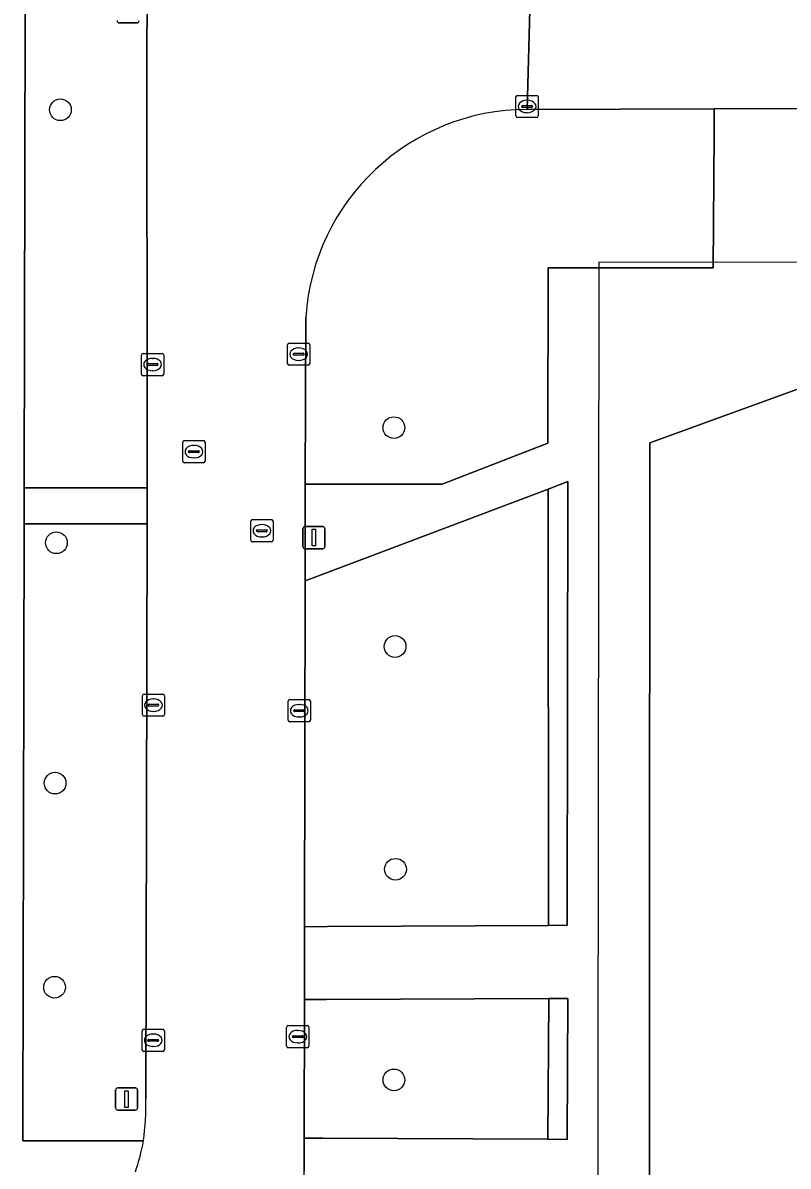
# Model space of a CAD drawing. Extents: x 161477 to 163040, y 383680 to 384871.
# Drawn here: x 162427.4 to 162461.8, y 384389 to 384440.4 of the extents above; entities that cross this region are included whole.
import ezdxf

# ---------------------------------------------------------------- set-up
doc = ezdxf.new("R2010")
doc.units = 0
for name, color, linetype in [('IMGEO_Berm_groen', 7, 'Continuous'), ('IMGEO_Boom', 7, 'Continuous'), ('IMGEO_Groenvoorziening', 7, 'Continuous'), ('IMGEO_Kolk', 7, 'Continuous'), ('IMGEO_Lichtmast', 7, 'Continuous'), ('IMGEO_Pand', 7, 'Continuous'), ('IMGEO_Pand_overbouw', 7, 'Continuous'), ('IMGEO_Rijbaan_lokaal_open', 7, 'Continuous'), ('IMGEO_Rioolput', 7, 'Continuous'), ('IMGEO_Verkeersbordpaal', 7, 'Continuous'), ('IMGEO_Voetpad_open', 7, 'Continuous')]:
    doc.layers.add(name, color=color, linetype=linetype)

msp = doc.modelspace()

# ---------------------------------------------------------------- linework, layer by layer
at = {"layer": 'IMGEO_Berm_groen'}
msp.add_lwpolyline([(162432.955, 384434.559), (162432.983, 384457.194), (162432.96, 384462.557), (162432.964, 384479.711), (162432.97, 384482.311), (162432.988, 384490.722), (162431.581, 384490.735), (162427.582, 384490.774), (162427.434, 384419.486), (162432.969, 384419.486), (162432.97, 384426.966)], close=True, dxfattribs=at)
for points in [[(162432.968, 384417.875), (162427.431, 384417.875), (162427.374, 384390.741), (162427.373, 384390.095), (162432.8, 384390.095)], [(162432.908, 384391.994), (162432.968, 384417.875)]]:
    msp.add_lwpolyline(points, dxfattribs=at)
msp.add_arc((162419.534, 384391.802), 13.375, 352.6676, 0.8223, dxfattribs=at)
at = {"layer": 'IMGEO_Boom'}
for centre in [(162429.06, 384436.51), (162444.07, 384422.2), (162428.88, 384417.02), (162444.12, 384412.35), (162428.82, 384406.2), (162444.14, 384402.32), (162428.8, 384397.01), (162444.07, 384392.84)]:
    msp.add_circle(centre, 0.489, dxfattribs=at)
at = {"layer": 'IMGEO_Groenvoorziening'}
for points in [[(162440.103, 384427.177), (162440.075, 384419.66), (162440.953, 384419.66), (162446.234, 384419.663), (162450.997, 384421.501), (162451.003, 384429.391), (162458.426, 384429.396), (162458.473, 384435.404), (162458.482, 384436.55)], [(162458.482, 384436.55), (162450.057, 384436.524)]]:
    msp.add_lwpolyline(points, dxfattribs=at)
for points in [[(162451.005, 384419.438), (162441.034, 384415.669), (162440.069, 384415.304), (162440.046, 384399.738), (162441.085, 384399.742), (162451.025, 384399.787)], [(162451.894, 384419.782), (162451.005, 384419.438), (162451.025, 384399.787), (162451.867, 384399.799)], [(162451.046, 384396.504), (162441.019, 384396.461), (162440.041, 384396.457), (162440.032, 384390.22), (162440.874, 384390.217), (162450.997, 384390.176)], [(162451.898, 384396.503), (162451.046, 384396.504), (162450.997, 384390.176), (162451.861, 384390.156)]]:
    msp.add_lwpolyline(points, close=True, dxfattribs=at)
msp.add_arc((162450.082, 384426.524), 10.001, 90.144, 176.2534, dxfattribs=at)
at = {"layer": 'IMGEO_Kolk'}
for p, q in [((162449.56, 384436.232), (162449.56, 384437.084)), ((162449.635, 384437.158), (162450.487, 384437.158)), ((162450.048, 384436.938), (162450.073, 384436.938)), ((162450.561, 384437.084), (162450.561, 384436.232)), ((162449.819, 384436.652), (162449.819, 384436.664)), ((162450.257, 384436.615), (162449.859, 384436.615)), ((162449.862, 384436.701), (162450.26, 384436.701)), ((162450.303, 384436.664), (162450.303, 384436.652)), ((162450.487, 384436.158), (162449.635, 384436.158)), ((162450.071, 384436.378), (162450.046, 384436.378)), ((162439.283, 384425.08), (162439.283, 384425.932)), ((162439.358, 384426.006), (162440.21, 384426.006)), ((162439.771, 384425.786), (162439.796, 384425.786)), ((162440.284, 384425.932), (162440.284, 384425.08)), ((162432.709, 384424.614), (162432.709, 384425.466)), ((162432.784, 384425.54), (162433.636, 384425.54)), ((162433.011, 384425.083), (162433.409, 384425.083)), ((162433.197, 384425.32), (162433.222, 384425.32)), ((162433.71, 384425.466), (162433.71, 384424.614)), ((162439.542, 384425.5), (162439.542, 384425.512)), ((162439.98, 384425.463), (162439.582, 384425.463)), ((162439.585, 384425.549), (162439.983, 384425.549)), ((162439.794, 384425.226), (162439.769, 384425.226)), ((162440.026, 384425.512), (162440.026, 384425.5)), ((162432.968, 384425.034), (162432.968, 384425.046)), ((162433.406, 384424.997), (162433.008, 384424.997)), ((162433.22, 384424.76), (162433.195, 384424.76)), ((162433.452, 384425.046), (162433.452, 384425.034)), ((162440.21, 384425.006), (162439.358, 384425.006)), ((162433.636, 384424.54), (162432.784, 384424.54)), ((162432.824, 384410.21), (162433.676, 384410.21)), ((162432.749, 384409.284), (162432.749, 384410.136)), ((162433.008, 384409.704), (162433.008, 384409.716)), ((162433.446, 384409.667), (162433.048, 384409.667)), ((162433.051, 384409.753), (162433.449, 384409.753)), ((162433.237, 384409.99), (162433.262, 384409.99)), ((162433.492, 384409.716), (162433.492, 384409.704)), ((162433.75, 384410.136), (162433.75, 384409.284)), ((162439.309, 384409.034), (162439.309, 384409.886)), ((162439.384, 384409.96), (162440.236, 384409.96)), ((162439.797, 384409.74), (162439.822, 384409.74)), ((162440.31, 384409.886), (162440.31, 384409.034)), ((162433.676, 384409.21), (162432.824, 384409.21)), ((162433.26, 384409.43), (162433.235, 384409.43)), ((162439.568, 384409.454), (162439.568, 384409.466)), ((162440.006, 384409.417), (162439.608, 384409.417)), ((162439.611, 384409.503), (162440.009, 384409.503)), ((162439.82, 384409.18), (162439.795, 384409.18)), ((162440.052, 384409.466), (162440.052, 384409.454)), ((162440.236, 384408.96), (162439.384, 384408.96)), ((162439.317, 384395.287), (162440.169, 384395.287)), ((162432.739, 384394.197), (162432.739, 384395.049)), ((162432.814, 384395.123), (162433.666, 384395.123)), ((162433.227, 384394.903), (162433.252, 384394.903)), ((162433.74, 384395.049), (162433.74, 384394.197)), ((162439.242, 384394.361), (162439.242, 384395.213)), ((162439.501, 384394.781), (162439.501, 384394.793)), ((162439.939, 384394.744), (162439.541, 384394.744)), ((162439.544, 384394.83), (162439.942, 384394.83)), ((162439.73, 384395.067), (162439.755, 384395.067)), ((162439.985, 384394.793), (162439.985, 384394.781)), ((162440.243, 384395.213), (162440.243, 384394.361)), ((162432.998, 384394.617), (162432.998, 384394.629)), ((162433.436, 384394.58), (162433.038, 384394.58)), ((162433.041, 384394.666), (162433.439, 384394.666)), ((162433.25, 384394.343), (162433.225, 384394.343)), ((162433.482, 384394.629), (162433.482, 384394.617)), ((162440.169, 384394.287), (162439.317, 384394.287)), ((162439.753, 384394.507), (162439.728, 384394.507)), ((162433.666, 384394.123), (162432.814, 384394.123))]:
    msp.add_line(p, q, dxfattribs=at)
for points in [[(162449.56, 384436.232), (162449.56, 384437.084)], [(162449.635, 384437.158), (162450.487, 384437.158)], [(162450.561, 384437.084), (162450.561, 384436.232)], [(162450.487, 384436.158), (162449.635, 384436.158)], [(162439.283, 384425.08), (162439.283, 384425.932)], [(162439.358, 384426.006), (162440.21, 384426.006)], [(162440.284, 384425.932), (162440.284, 384425.08)], [(162432.709, 384424.614), (162432.709, 384425.466)], [(162432.784, 384425.54), (162433.636, 384425.54)], [(162433.71, 384425.466), (162433.71, 384424.614)], [(162440.21, 384425.006), (162439.358, 384425.006)], [(162433.636, 384424.54), (162432.784, 384424.54)], [(162432.824, 384410.21), (162433.676, 384410.21)], [(162432.749, 384409.284), (162432.749, 384410.136)], [(162433.75, 384410.136), (162433.75, 384409.284)], [(162439.309, 384409.034), (162439.309, 384409.886)], [(162439.384, 384409.96), (162440.236, 384409.96)], [(162440.31, 384409.886), (162440.31, 384409.034)], [(162433.676, 384409.21), (162432.824, 384409.21)], [(162440.236, 384408.96), (162439.384, 384408.96)], [(162439.317, 384395.287), (162440.169, 384395.287)], [(162432.739, 384394.197), (162432.739, 384395.049)], [(162432.814, 384395.123), (162433.666, 384395.123)], [(162433.74, 384395.049), (162433.74, 384394.197)], [(162439.242, 384394.361), (162439.242, 384395.213)], [(162440.243, 384395.213), (162440.243, 384394.361)], [(162440.169, 384394.287), (162439.317, 384394.287)], [(162433.666, 384394.123), (162432.814, 384394.123)]]:
    msp.add_lwpolyline(points, dxfattribs=at)
for centre, radius, start, end in [((162449.637, 384437.082), 0.0765, 91.552, 178.448), ((162449.637, 384437.082), 0.0765, 91.552, 178.448), ((162450.485, 384437.082), 0.0765, 1.552, 88.448), ((162450.485, 384437.082), 0.0765, 1.552, 88.448), ((162449.859, 384436.661), 0.0403, 85.8775, 175.7526), ((162449.856, 384436.651), 0.0366, 178.938, 274.7102), ((162450.26, 384436.658), 0.043, 264.8664, 352.4533), ((162450.264, 384436.663), 0.0386, 1.7309, 96.639), ((162449.637, 384436.234), 0.0765, 181.552, 268.448), ((162449.637, 384436.234), 0.0765, 181.552, 268.448), ((162450.485, 384436.234), 0.0765, 271.552, 358.448), ((162450.485, 384436.234), 0.0765, 271.552, 358.448), ((162439.36, 384425.93), 0.0765, 91.552, 178.448), ((162439.36, 384425.93), 0.0765, 91.552, 178.448), ((162440.208, 384425.93), 0.0765, 1.552, 88.448), ((162440.208, 384425.93), 0.0765, 1.552, 88.448), ((162432.786, 384425.464), 0.0765, 91.552, 178.448), ((162432.786, 384425.464), 0.0765, 91.552, 178.448), ((162433.008, 384425.043), 0.0403, 85.8775, 175.7526), ((162433.413, 384425.045), 0.0386, 1.7309, 96.639), ((162433.634, 384425.464), 0.0765, 1.552, 88.448), ((162433.634, 384425.464), 0.0765, 1.552, 88.448), ((162439.582, 384425.509), 0.0403, 85.8775, 175.7526), ((162439.579, 384425.499), 0.0366, 178.938, 274.7102), ((162439.983, 384425.506), 0.043, 264.8664, 352.4533), ((162439.987, 384425.511), 0.0386, 1.7309, 96.639), ((162432.786, 384424.616), 0.0765, 181.552, 268.448), ((162432.786, 384424.616), 0.0765, 181.552, 268.448), ((162433.005, 384425.033), 0.0366, 178.938, 274.7102), ((162433.409, 384425.04), 0.043, 264.8664, 352.4533), ((162433.634, 384424.616), 0.0765, 271.552, 358.448), ((162433.634, 384424.616), 0.0765, 271.552, 358.448), ((162439.36, 384425.082), 0.0765, 181.552, 268.448), ((162439.36, 384425.082), 0.0765, 181.552, 268.448), ((162440.208, 384425.082), 0.0765, 271.552, 358.448), ((162440.208, 384425.082), 0.0765, 271.552, 358.448), ((162432.826, 384410.134), 0.0765, 91.552, 178.448), ((162432.826, 384410.134), 0.0765, 91.552, 178.448), ((162433.674, 384410.134), 0.0765, 1.552, 88.448), ((162433.674, 384410.134), 0.0765, 1.552, 88.448), ((162433.048, 384409.713), 0.0403, 85.8775, 175.7526), ((162433.045, 384409.703), 0.0366, 178.938, 274.7102), ((162433.449, 384409.71), 0.043, 264.8664, 352.4533), ((162433.453, 384409.715), 0.0386, 1.7309, 96.639), ((162439.386, 384409.884), 0.0765, 91.552, 178.448), ((162439.386, 384409.884), 0.0765, 91.552, 178.448), ((162440.234, 384409.884), 0.0765, 1.552, 88.448), ((162440.234, 384409.884), 0.0765, 1.552, 88.448), ((162432.826, 384409.286), 0.0765, 181.552, 268.448), ((162432.826, 384409.286), 0.0765, 181.552, 268.448), ((162433.674, 384409.286), 0.0765, 271.552, 358.448), ((162433.674, 384409.286), 0.0765, 271.552, 358.448), ((162439.608, 384409.463), 0.0403, 85.8775, 175.7526), ((162439.605, 384409.453), 0.0366, 178.938, 274.7102), ((162440.009, 384409.46), 0.043, 264.8664, 352.4533), ((162440.013, 384409.465), 0.0386, 1.7309, 96.639), ((162439.386, 384409.036), 0.0765, 181.552, 268.448), ((162439.386, 384409.036), 0.0765, 181.552, 268.448), ((162440.234, 384409.036), 0.0765, 271.552, 358.448), ((162440.234, 384409.036), 0.0765, 271.552, 358.448), ((162439.319, 384395.211), 0.0765, 91.552, 178.448), ((162439.319, 384395.211), 0.0765, 91.552, 178.448), ((162440.167, 384395.211), 0.0765, 1.552, 88.448), ((162440.167, 384395.211), 0.0765, 1.552, 88.448), ((162432.816, 384395.047), 0.0765, 91.552, 178.448), ((162432.816, 384395.047), 0.0765, 91.552, 178.448), ((162433.664, 384395.047), 0.0765, 1.552, 88.448), ((162433.664, 384395.047), 0.0765, 1.552, 88.448), ((162439.541, 384394.79), 0.0403, 85.8775, 175.7526), ((162439.538, 384394.78), 0.0366, 178.938, 274.7102), ((162439.942, 384394.787), 0.043, 264.8664, 352.4533), ((162439.946, 384394.792), 0.0386, 1.7309, 96.639), ((162433.038, 384394.626), 0.0403, 85.8775, 175.7526), ((162433.035, 384394.616), 0.0366, 178.938, 274.7102), ((162433.439, 384394.623), 0.043, 264.8664, 352.4533), ((162433.443, 384394.628), 0.0386, 1.7309, 96.639), ((162439.319, 384394.363), 0.0765, 181.552, 268.448), ((162439.319, 384394.363), 0.0765, 181.552, 268.448), ((162440.167, 384394.363), 0.0765, 271.552, 358.448), ((162440.167, 384394.363), 0.0765, 271.552, 358.448), ((162432.816, 384394.199), 0.0765, 181.552, 268.448), ((162432.816, 384394.199), 0.0765, 181.552, 268.448), ((162433.664, 384394.199), 0.0765, 271.552, 358.448), ((162433.664, 384394.199), 0.0765, 271.552, 358.448)]:
    msp.add_arc(centre, radius, start, end, dxfattribs=at)
for centre, major_axis, ratio, start_param, end_param in [((162450.047, 384436.658), (-0.387, 0.002), 0.722429, 4.712389, 7.853982), ((162450.072, 384436.658), (-0.39, 0.002), 0.717154, 1.570796, 4.712389), ((162439.77, 384425.506), (-0.387, 0.002), 0.722429, 4.712389, 7.853982), ((162439.795, 384425.506), (-0.39, 0.002), 0.717154, 1.570796, 4.712389), ((162433.196, 384425.04), (-0.387, 0.002), 0.722429, 4.712389, 7.853982), ((162433.221, 384425.04), (-0.39, 0.002), 0.717154, 1.570796, 4.712389), ((162433.236, 384409.71), (-0.387, 0.002), 0.722429, 4.712389, 7.853982), ((162433.261, 384409.71), (-0.39, 0.002), 0.717154, 1.570796, 4.712389), ((162439.796, 384409.46), (-0.387, 0.002), 0.722429, 4.712389, 7.853982), ((162439.821, 384409.46), (-0.39, 0.002), 0.717154, 1.570796, 4.712389), ((162433.226, 384394.623), (-0.387, 0.002), 0.722429, 4.712389, 7.853982), ((162433.251, 384394.623), (-0.39, 0.002), 0.717154, 1.570796, 4.712389), ((162439.729, 384394.787), (-0.387, 0.002), 0.722429, 4.712389, 7.853982), ((162439.754, 384394.787), (-0.39, 0.002), 0.717154, 1.570796, 4.712389)]:
    msp.add_ellipse(centre, major_axis=major_axis, ratio=ratio, start_param=start_param, end_param=end_param, dxfattribs=at)
at = {"layer": 'IMGEO_Lichtmast'}
for p, q in [((162432.505, 384440.42), (162431.715, 384440.42)), ((162431.715, 384440.42), (162432.505, 384440.42)), ((162439.975, 384416.85), (162439.975, 384417.65)), ((162439.975, 384417.65), (162439.975, 384416.85)), ((162440.075, 384417.75), (162440.865, 384417.75)), ((162440.865, 384417.75), (162440.075, 384417.75)), ((162440.965, 384417.65), (162440.965, 384416.85)), ((162440.965, 384416.85), (162440.965, 384417.65)), ((162440.865, 384416.75), (162440.075, 384416.75)), ((162440.075, 384416.75), (162440.865, 384416.75))]:
    msp.add_line(p, q, dxfattribs=at)
msp.add_lwpolyline([(162440.395, 384417.625), (162440.545, 384417.625), (162440.545, 384416.875), (162440.395, 384416.875), (162440.395, 384417.625)], dxfattribs=at)
for centre, start, end in [((162431.715, 384440.52), 180, 270), ((162431.715, 384440.52), 180, 270), ((162432.505, 384440.52), 270, 0), ((162432.505, 384440.52), 270, 0), ((162440.075, 384417.65), 90, 180), ((162440.075, 384417.65), 90, 180), ((162440.865, 384417.65), 0, 90), ((162440.865, 384417.65), 360, 90), ((162440.075, 384416.85), 180, 270), ((162440.075, 384416.85), 180, 270), ((162440.865, 384416.85), 270, 0), ((162440.865, 384416.85), 270, 0)]:
    msp.add_arc(centre, 0.1, start, end, dxfattribs=at)
at = {"layer": 'IMGEO_Pand'}
msp.add_lwpolyline([(162497.819, 384421.507), (162490.799, 384424.047), (162490.797, 384427.69), (162462.595, 384427.701), (162462.601, 384424.065), (162455.586, 384421.51), (162455.56, 384376.472), (162453.944, 384375.886), (162453.956, 384325.62), (162499.447, 384325.622), (162499.451, 384375.854), (162497.8, 384376.445)], close=True, dxfattribs=at)
at = {"layer": 'IMGEO_Pand_overbouw'}
for points in [[(162500.19, 384429.596), (162453.287, 384429.651), (162453.177, 384342.304), (162453.191, 384339.707), (162453.223, 384323.993), (162500.175, 384324.006)], [(162490.797, 384427.69), (162490.799, 384424.047), (162497.819, 384421.507), (162497.8, 384376.445), (162499.451, 384375.854), (162499.447, 384325.622), (162453.956, 384325.62), (162453.944, 384375.886), (162455.56, 384376.472), (162455.586, 384421.51), (162462.601, 384424.065), (162462.595, 384427.701)]]:
    msp.add_lwpolyline(points, close=True, dxfattribs=at)
at = {"layer": 'IMGEO_Rijbaan_lokaal_open'}
for points in [[(162433.065, 384546.262), (162433.034, 384526.071), (162433.012, 384502.382), (162432.991, 384492.141), (162432.988, 384490.722), (162432.97, 384482.311), (162432.964, 384479.711), (162432.96, 384462.557), (162432.983, 384457.194), (162432.955, 384434.559), (162432.97, 384426.966), (162432.969, 384419.486), (162432.968, 384417.875), (162432.908, 384391.994)], [(162450.057, 384436.524), (162450.332, 384446.614), (162448.605, 384446.659), (162447.166, 384446.947), (162445.329, 384447.832), (162443.226, 384449.294), (162441.477, 384451.286), (162440.326, 384453.656), (162440.127, 384456.653), (162437.515, 384456.653), (162437.665, 384482.073), (162440.138, 384482.053)], [(162512.779, 384446.634), (162488.746, 384446.568), (162450.332, 384446.614), (162450.057, 384436.524), (162458.482, 384436.55), (162462.675, 384436.562), (162490.669, 384436.631), (162494.899, 384436.652), (162497.367, 384436.664), (162511.818, 384436.733), (162513.085, 384436.739)], [(162440.138, 384272.443), (162440.097, 384280.056), (162440.117, 384287.134), (162440.11, 384289.087), (162440.072, 384300.581), (162440.076, 384306.562), (162440.113, 384316.54), (162440.055, 384329.538), (162440.062, 384329.611), (162440.054, 384339.713), (162440.052, 384342.334), (162440.083, 384361.263), (162440.039, 384363.235), (162440.038, 384364.735), (162440.029, 384388.731), (162440.032, 384390.22), (162440.041, 384396.457), (162440.046, 384399.738), (162440.069, 384415.304), (162440.075, 384419.66), (162440.103, 384427.177)]]:
    msp.add_lwpolyline(points, dxfattribs=at)
for centre, radius, start, end in [((162450.082, 384426.524), 10.001, 90.144, 176.2534), ((162419.534, 384391.802), 13.375, 352.6676, 0.8223), ((162423.026, 384391.884), 9.936, 341.2833, 349.6251)]:
    msp.add_arc(centre, radius, start, end, dxfattribs=at)
at = {"layer": 'IMGEO_Rioolput'}
for p, q in [((162434.569, 384420.694), (162434.569, 384421.546)), ((162434.644, 384421.62), (162435.496, 384421.62)), ((162435.57, 384421.546), (162435.57, 384420.694)), ((162434.828, 384421.114), (162434.828, 384421.126)), ((162435.266, 384421.077), (162434.868, 384421.077)), ((162434.871, 384421.163), (162435.269, 384421.163)), ((162435.057, 384421.4), (162435.082, 384421.4)), ((162435.312, 384421.126), (162435.312, 384421.114)), ((162435.496, 384420.62), (162434.644, 384420.62)), ((162435.08, 384420.84), (162435.055, 384420.84)), ((162437.629, 384417.134), (162437.629, 384417.986)), ((162437.704, 384418.06), (162438.556, 384418.06)), ((162438.63, 384417.986), (162438.63, 384417.134)), ((162437.888, 384417.554), (162437.888, 384417.566)), ((162438.326, 384417.517), (162437.928, 384417.517)), ((162437.931, 384417.603), (162438.329, 384417.603)), ((162438.117, 384417.84), (162438.142, 384417.84)), ((162438.372, 384417.566), (162438.372, 384417.554)), ((162438.556, 384417.06), (162437.704, 384417.06)), ((162438.14, 384417.28), (162438.115, 384417.28))]:
    msp.add_line(p, q, dxfattribs=at)
for points in [[(162434.569, 384420.694), (162434.569, 384421.546)], [(162434.644, 384421.62), (162435.496, 384421.62)], [(162435.57, 384421.546), (162435.57, 384420.694)], [(162435.496, 384420.62), (162434.644, 384420.62)], [(162437.629, 384417.134), (162437.629, 384417.986)], [(162437.704, 384418.06), (162438.556, 384418.06)], [(162438.63, 384417.986), (162438.63, 384417.134)], [(162438.556, 384417.06), (162437.704, 384417.06)]]:
    msp.add_lwpolyline(points, dxfattribs=at)
for centre, radius, start, end in [((162434.646, 384421.544), 0.0765, 91.552, 178.448), ((162434.646, 384421.544), 0.0765, 91.552, 178.448), ((162435.494, 384421.544), 0.0765, 1.552, 88.448), ((162435.494, 384421.544), 0.0765, 1.552, 88.448), ((162434.868, 384421.123), 0.0403, 85.8775, 175.7526), ((162434.865, 384421.113), 0.0366, 178.938, 274.7102), ((162435.269, 384421.12), 0.043, 264.8664, 352.4533), ((162435.273, 384421.125), 0.0386, 1.7309, 96.639), ((162434.646, 384420.696), 0.0765, 181.552, 268.448), ((162434.646, 384420.696), 0.0765, 181.552, 268.448), ((162435.494, 384420.696), 0.0765, 271.552, 358.448), ((162435.494, 384420.696), 0.0765, 271.552, 358.448), ((162437.706, 384417.984), 0.0765, 91.552, 178.448), ((162437.706, 384417.984), 0.0765, 91.552, 178.448), ((162438.554, 384417.984), 0.0765, 1.552, 88.448), ((162438.554, 384417.984), 0.0765, 1.552, 88.448), ((162437.928, 384417.563), 0.0403, 85.8775, 175.7526), ((162437.925, 384417.553), 0.0366, 178.938, 274.7102), ((162438.329, 384417.56), 0.043, 264.8664, 352.4533), ((162438.333, 384417.565), 0.0386, 1.7309, 96.639), ((162437.706, 384417.136), 0.0765, 181.552, 268.448), ((162437.706, 384417.136), 0.0765, 181.552, 268.448), ((162438.554, 384417.136), 0.0765, 271.552, 358.448), ((162438.554, 384417.136), 0.0765, 271.552, 358.448)]:
    msp.add_arc(centre, radius, start, end, dxfattribs=at)
for centre, major_axis, ratio, start_param, end_param in [((162435.056, 384421.12), (-0.387, 0.002), 0.722429, 4.712389, 7.853982), ((162435.081, 384421.12), (-0.39, 0.002), 0.717154, 1.570796, 4.712389), ((162438.116, 384417.56), (-0.387, 0.002), 0.722429, 4.712389, 7.853982), ((162438.141, 384417.56), (-0.39, 0.002), 0.717154, 1.570796, 4.712389)]:
    msp.add_ellipse(centre, major_axis=major_axis, ratio=ratio, start_param=start_param, end_param=end_param, dxfattribs=at)
at = {"layer": 'IMGEO_Verkeersbordpaal'}
for p, q in [((162431.545, 384391.58), (162431.545, 384392.38)), ((162431.545, 384392.38), (162431.545, 384391.58)), ((162431.645, 384392.48), (162432.435, 384392.48)), ((162432.435, 384392.48), (162431.645, 384392.48)), ((162432.535, 384392.38), (162432.535, 384391.58)), ((162432.535, 384391.58), (162432.535, 384392.38)), ((162432.435, 384391.48), (162431.645, 384391.48)), ((162431.645, 384391.48), (162432.435, 384391.48))]:
    msp.add_line(p, q, dxfattribs=at)
msp.add_lwpolyline([(162431.965, 384392.355), (162432.115, 384392.355), (162432.115, 384391.605), (162431.965, 384391.605), (162431.965, 384392.355)], dxfattribs=at)
for centre, start, end in [((162431.645, 384392.38), 90, 180), ((162431.645, 384392.38), 90, 180), ((162432.435, 384392.38), 0, 90), ((162432.435, 384392.38), 360, 90), ((162431.645, 384391.58), 180, 270), ((162431.645, 384391.58), 180, 270), ((162432.435, 384391.58), 270, 0), ((162432.435, 384391.58), 270, 0)]:
    msp.add_arc(centre, 0.1, start, end, dxfattribs=at)
at = {"layer": 'IMGEO_Voetpad_open'}
for points in [[(162432.8, 384390.095), (162427.373, 384390.095), (162427.374, 384390.741), (162427.431, 384417.875), (162427.434, 384419.486), (162427.582, 384490.774), (162431.581, 384490.735), (162432.988, 384490.722), (162432.991, 384492.141), (162431.505, 384492.15), (162428.534, 384492.169), (162427.554, 384492.176), (162427.619, 384554.587), (162429.337, 384554.554), (162430.005, 384554.542)], [(162462.675, 384436.562), (162458.482, 384436.55), (162458.473, 384435.404), (162458.426, 384429.396), (162451.003, 384429.391), (162450.997, 384421.501), (162446.234, 384419.663), (162440.953, 384419.66), (162440.075, 384419.66), (162440.069, 384415.304), (162441.034, 384415.669), (162451.005, 384419.438), (162451.894, 384419.782), (162451.867, 384399.799), (162451.025, 384399.787), (162441.085, 384399.742), (162440.046, 384399.738), (162440.041, 384396.457), (162441.019, 384396.461), (162451.046, 384396.504), (162451.898, 384396.503), (162451.861, 384390.156), (162450.997, 384390.176), (162440.874, 384390.217), (162440.032, 384390.22), (162440.029, 384388.731)]]:
    msp.add_lwpolyline(points, dxfattribs=at)
for points in [[(162453.956, 384325.62), (162453.944, 384375.886), (162455.56, 384376.472), (162455.586, 384421.51), (162462.601, 384424.065), (162462.595, 384427.701), (162490.797, 384427.69), (162490.799, 384424.047), (162497.819, 384421.507), (162497.8, 384376.445), (162499.451, 384375.854), (162499.447, 384325.622)], [(162432.969, 384419.486), (162427.434, 384419.486), (162427.431, 384417.875), (162432.968, 384417.875)]]:
    msp.add_lwpolyline(points, close=True, dxfattribs=at)
msp.add_arc((162423.026, 384391.884), 9.936, 341.2833, 349.6251, dxfattribs=at)

doc.saveas('drawing.dxf')
